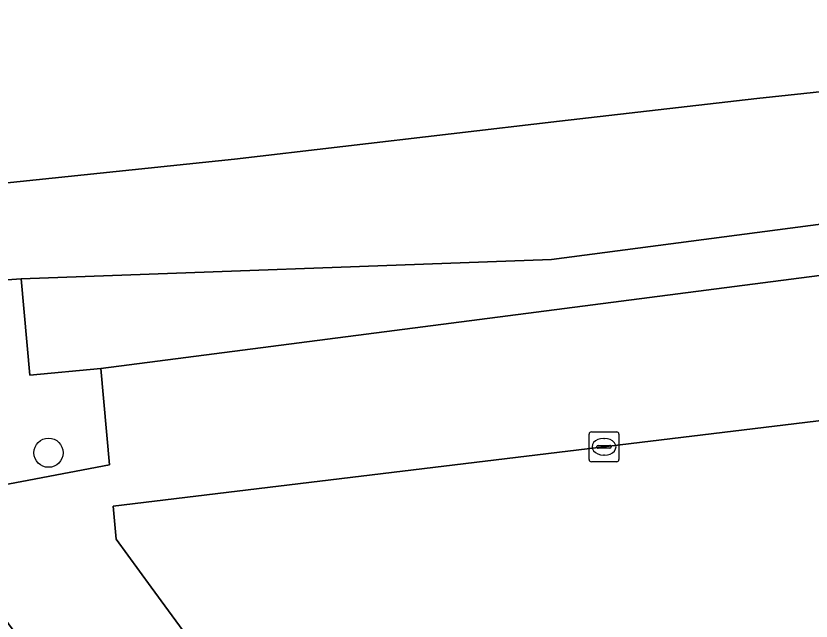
# Model space of a CAD drawing. Extents: x 161477 to 163040, y 383680 to 384871.
# Drawn here: x 161766.8 to 161793.45, y 383748.86 to 383769.15 of the extents above; entities that cross this region are included whole.
import ezdxf

# ---------------------------------------------------------------- set-up
doc = ezdxf.new("R2010")
doc.units = 0
for name, color, linetype in [('IMGEO_Boom', 7, 'Continuous'), ('IMGEO_Groenvoorziening', 7, 'Continuous'), ('IMGEO_Hek', 7, 'Continuous'), ('IMGEO_Kolk', 7, 'Continuous'), ('IMGEO_Parkeervlak_open', 7, 'Continuous'), ('IMGEO_Rijbaan_lokaal_open', 7, 'Continuous'), ('IMGEO_Spoorbaan_halfverhard', 7, 'Continuous')]:
    doc.layers.add(name, color=color, linetype=linetype)

msp = doc.modelspace()

# ---------------------------------------------------------------- linework, layer by layer
at = {"layer": 'IMGEO_Boom'}
msp.add_circle((161767.894, 383754.503), 0.489, dxfattribs=at)
at = {"layer": 'IMGEO_Groenvoorziening'}
msp.add_lwpolyline([(161808.074, 383764.145), (161805.683, 383763.728), (161784.748, 383760.985), (161766.978, 383760.338), (161767.263, 383757.108), (161769.644, 383757.329), (161803.58, 383761.721), (161808.318, 383761.385)], close=True, dxfattribs=at)
msp.add_lwpolyline([(161782.25, 383727.325), (161766.43, 383748.936), (161766.251, 383750), (161765.898, 383752.107), (161765.641, 383753.277), (161769.938, 383754.094), (161769.644, 383757.329), (161767.263, 383757.108), (161766.978, 383760.338), (161765.554, 383760.235), (161765.633, 383759.998), (161765.727, 383759.713), (161760.123, 383757.866), (161759.458, 383757.646), (161759.173, 383757.553), (161761.591, 383750.613), (161763.724, 383745.713)], dxfattribs=at)
at = {"layer": 'IMGEO_Hek'}
msp.add_lwpolyline([(161817.489, 383763.063), (161813.947, 383765.252), (161811.494, 383766.522), (161809.147, 383767.454), (161806.119, 383767.766), (161804.103, 383767.746), (161799.087, 383767.179), (161791.634, 383766.378), (161785.022, 383765.621), (161774.129, 383764.344), (161764.037, 383763.298), (161761.61, 383762.731), (161758.814, 383761.836)], dxfattribs=at)
at = {"layer": 'IMGEO_Kolk'}
for p, q in [((161786.011, 383754.276), (161786.011, 383755.128)), ((161786.086, 383755.202), (161786.938, 383755.202)), ((161787.012, 383755.128), (161787.012, 383754.276)), ((161786.499, 383754.982), (161786.524, 383754.982)), ((161786.27, 383754.696), (161786.27, 383754.708)), ((161786.708, 383754.659), (161786.31, 383754.659)), ((161786.313, 383754.745), (161786.711, 383754.745)), ((161786.754, 383754.708), (161786.754, 383754.696)), ((161786.522, 383754.422), (161786.497, 383754.422)), ((161786.938, 383754.202), (161786.086, 383754.202))]:
    msp.add_line(p, q, dxfattribs=at)
for points in [[(161786.011, 383754.276), (161786.011, 383755.128)], [(161786.086, 383755.202), (161786.938, 383755.202)], [(161787.012, 383755.128), (161787.012, 383754.276)], [(161786.938, 383754.202), (161786.086, 383754.202)]]:
    msp.add_lwpolyline(points, dxfattribs=at)
for centre, radius, start, end in [((161786.088, 383755.126), 0.0765, 91.552, 178.448), ((161786.088, 383755.126), 0.0765, 91.552, 178.448), ((161786.936, 383755.126), 0.0765, 1.552, 88.448), ((161786.936, 383755.126), 0.0765, 1.552, 88.448), ((161786.31, 383754.705), 0.0403, 85.8775, 175.7526), ((161786.307, 383754.695), 0.0366, 178.938, 274.7102), ((161786.711, 383754.702), 0.043, 264.8664, 352.4533), ((161786.715, 383754.707), 0.0386, 1.7309, 96.639), ((161786.088, 383754.278), 0.0765, 181.552, 268.448), ((161786.088, 383754.278), 0.0765, 181.552, 268.448), ((161786.936, 383754.278), 0.0765, 271.552, 358.448), ((161786.936, 383754.278), 0.0765, 271.552, 358.448)]:
    msp.add_arc(centre, radius, start, end, dxfattribs=at)
for centre, major_axis, ratio, start_param, end_param in [((161786.498, 383754.702), (-0.387, 0.002), 0.722429, 4.712389, 7.853982), ((161786.523, 383754.702), (-0.39, 0.002), 0.717154, 1.570796, 4.712389)]:
    msp.add_ellipse(centre, major_axis=major_axis, ratio=ratio, start_param=start_param, end_param=end_param, dxfattribs=at)
at = {"layer": 'IMGEO_Parkeervlak_open'}
msp.add_lwpolyline([(161815.953, 383715.795), (161815.294, 383719.233), (161796.764, 383715.267), (161771.336, 383750), (161770.165, 383751.6), (161770.064, 383752.714), (161803.309, 383756.73), (161807.906, 383756.18), (161808.967, 383754.917), (161808.318, 383761.385), (161803.58, 383761.721), (161769.644, 383757.329), (161769.938, 383754.094), (161765.641, 383753.277), (161765.898, 383752.107), (161766.251, 383750), (161766.43, 383748.936), (161782.25, 383727.325), (161783.715, 383724.957), (161792.501, 383712.773), (161793.013, 383712.065), (161793.119, 383711.916), (161794.427, 383710.219), (161816.133, 383714.859)], close=True, dxfattribs=at)
at = {"layer": 'IMGEO_Rijbaan_lokaal_open'}
for points in [[(161799.087, 383767.179), (161791.634, 383766.378), (161785.022, 383765.621), (161774.129, 383764.344), (161764.037, 383763.298), (161761.61, 383762.731), (161758.814, 383761.836), (161759.779, 383758.91), (161759.951, 383758.388), (161765.554, 383760.235), (161766.978, 383760.338), (161784.748, 383760.985), (161805.683, 383763.728)], [(161803.309, 383756.73), (161770.064, 383752.714), (161770.165, 383751.6), (161771.336, 383750), (161796.764, 383715.267)]]:
    msp.add_lwpolyline(points, dxfattribs=at)
at = {"layer": 'IMGEO_Spoorbaan_halfverhard'}
msp.add_lwpolyline([(161754.766, 383774.117), (161758.469, 383762.883), (161762.317, 383763.321), (161764.037, 383763.298), (161774.129, 383764.344), (161785.022, 383765.621), (161791.634, 383766.378), (161799.087, 383767.179), (161804.103, 383767.746), (161813.695, 383768.88), (161814.366, 383768.778), (161817.974, 383768.665), (161820.899, 383770.093)], dxfattribs=at)

doc.saveas('drawing.dxf')
